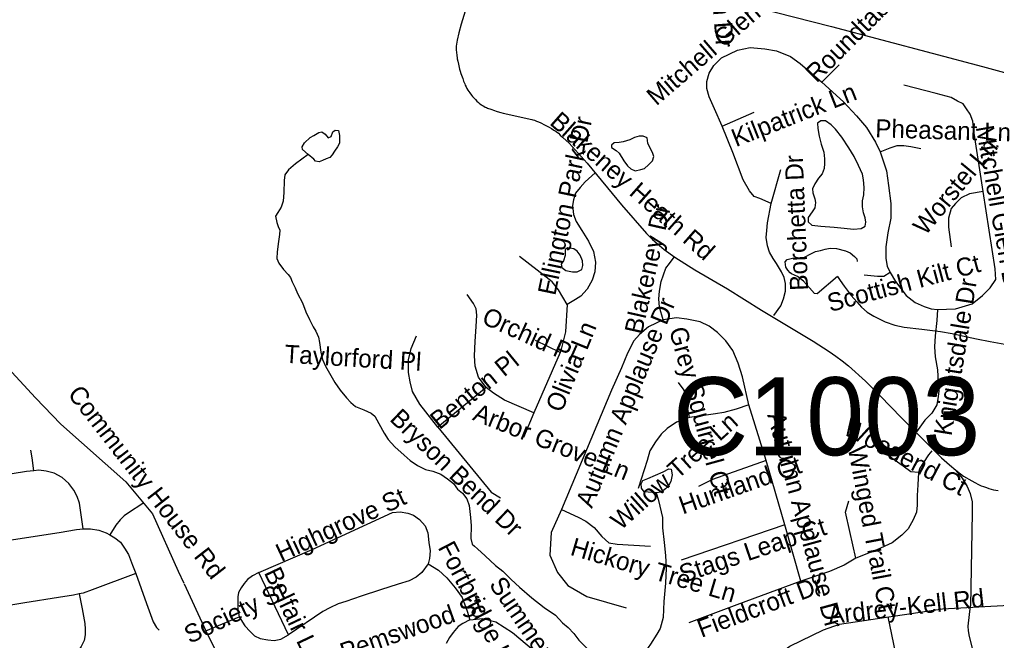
# Model space of a CAD drawing. Extents: x 1383679 to 1536984, y 460658 to 651027.
# Drawn here: x 1453218 to 1458354, y 471926 to 475190 of the extents above; entities that cross this region are included whole.
import ezdxf

# ---------------------------------------------------------------- set-up
doc = ezdxf.new("R2010")
doc.units = 0
for name, color, linetype in [('Exist Hydrographic Misc Water Feature', 7, 'Continuous'), ('Exist Road Non-System Type 51', 7, 'Continuous'), ('Exist Road Non-System Type 51 Label', 7, 'Continuous'), ('Exist Road Secondary Structure Culvert Number Label', 7, 'Continuous'), ('Exist Road Secondary Type 51 Attributed', 7, 'Continuous'), ('Exist Road Secondary Type 51 Label', 7, 'Continuous'), ('Exist Utilities Electrical Transmission Line', 7, 'Continuous')]:
    doc.layers.add(name, color=color, linetype=linetype)

msp = doc.modelspace()

# ---------------------------------------------------------------- linework, layer by layer
at = {"layer": 'Exist Hydrographic Misc Water Feature'}
for points in [[(1457659.2, 474308.4), (1457656, 474347.9), (1457650.5, 474378.3), (1457629.2, 474423.1), (1457606.2, 474471.1), (1457578.9, 474516), (1457541.9, 474572.5), (1457508.7, 474615), (1457485.2, 474637.6), (1457455.6, 474657.9), (1457431.6, 474658.5), (1457413.2, 474646.5), (1457414.7, 474616.9), (1457421.9, 474576.6), (1457433.2, 474534.5), (1457446.4, 474494), (1457449.8, 474457.9), (1457449.4, 474434.1), (1457448.9, 474407.8), (1457438.4, 474380.1), (1457417.9, 474356.7), (1457399.4, 474326.7), (1457386.9, 474300.7), (1457388.5, 474279.4), (1457400, 474248.8), (1457403.6, 474229), (1457399.1, 474200.4), (1457384.7, 474179.4), (1457364.1, 474149.4), (1457363.7, 474127.2), (1457383.4, 474108.8), (1457431.4, 474104.6), (1457501.3, 474099), (1457553.2, 474093.9), (1457603.1, 474088.8), (1457643.2, 474092.1), (1457663.5, 474104), (1457667.9, 474126), (1457664.2, 474148.3), (1457654.7, 474173.9), (1457649.3, 474206), (1457649.8, 474238), (1457656.4, 474268.2), (1457659.2, 474308.4)], [(1454735, 474481.3), (1454705.5, 474508.2), (1454703.8, 474522.2), (1454716.2, 474541.6), (1454746.6, 474569.7), (1454764.9, 474580.8), (1454791.2, 474596.7), (1454807.2, 474600.5), (1454824.9, 474587.8), (1454840.7, 474569.5), (1454856.8, 474575.7), (1454865.2, 474600.9), (1454877.4, 474608.9), (1454895.4, 474606.9), (1454900.9, 474580.5), (1454900.2, 474540.3), (1454889.8, 474520.9), (1454873.4, 474499), (1454861, 474479.6), (1454848.7, 474465.1), (1454830.7, 474458.1), (1454810.5, 474450.2), (1454792.4, 474442.4), (1454774.4, 474446.8), (1454764.6, 474456.9), (1454735, 474481.3)], [(1456427.2, 474558.9), (1456391, 474547.3), (1456370.9, 474543.6), (1456344.9, 474542.5), (1456330.6, 474530.5), (1456330.4, 474518.2), (1456354.1, 474502.1), (1456369.9, 474487.8), (1456395.1, 474447), (1456414.7, 474421.3), (1456432.4, 474406.1), (1456454.2, 474395.8), (1456484.4, 474401.8), (1456504.5, 474407.1), (1456524.8, 474427.2), (1456545.2, 474448.2), (1456553.6, 474470.1), (1456546, 474490.8), (1456530.6, 474520.7), (1456520.9, 474540.6), (1456517.4, 474569.4), (1456497.6, 474577.1), (1456475.5, 474577.6), (1456451.4, 474569.9), (1456427.2, 474558.9)], [(1454735, 474481.3), (1454668.1, 474432.6), (1454631.6, 474401.3), (1454612.9, 474373.8), (1454608.4, 474343.6), (1454607.3, 474282), (1454604.4, 474236.1), (1454594, 474204.3), (1454575.3, 474176), (1454563, 474156.5), (1454570.4, 474124.4), (1454578.1, 474102), (1454585.7, 474083.9), (1454585.3, 474060.1), (1454578.7, 474024.1), (1454571.6, 473970.1), (1454571, 473934), (1454580.5, 473910), (1454606, 473875.8), (1454629.5, 473850.8), (1454643.2, 473834.9), (1454650.8, 473810.9), (1454666.2, 473780.3), (1454679.7, 473750.4), (1454704.8, 473701.5), (1454723.9, 473653.5), (1454743.2, 473612.9), (1454762.5, 473574.8), (1454776.1, 473552.4), (1454789.6, 473520.1), (1454795, 473492.1), (1454802.1, 473441.9), (1454811.4, 473403.9), (1454826.8, 473367.6), (1454853.9, 473318.6), (1454875.2, 473282), (1454904.4, 473242.1), (1454937.8, 473201.2), (1454959.4, 473177), (1454985, 473156.8), (1455028.7, 473139.4), (1455066.3, 473120.7), (1455086, 473104.7), (1455107.4, 473066.5), (1455134.5, 473015.9), (1455155.9, 472983.4), (1455191.2, 472944.2), (1455240.4, 472899.7), (1455272, 472872.8), (1455309.5, 472846.6), (1455353.2, 472825.2), (1455390.9, 472817), (1455432.6, 472799.8), (1455468.2, 472775.3), (1455499.8, 472750.9), (1455521.2, 472722.5), (1455546.8, 472699.9), (1455570.4, 472671.5), (1455581.7, 472635.2), (1455588.6, 472573.4), (1455591.7, 472529.1), (1455590.6, 472462.7), (1455598, 472432.9), (1455609.9, 472422.9)], [(1456166.1, 473951.1), (1456150.4, 473973.6), (1456132.6, 473985.4), (1456100.7, 473990.2), (1456086.4, 473982.2), (1456085.9, 473950.3), (1456077.5, 473922.5), (1456065.1, 473904.7), (1456068.8, 473886.6), (1456090.4, 473870.6), (1456124.4, 473864.1), (1456150.3, 473863.6), (1456174.6, 473877.1), (1456179, 473896.7), (1456177.5, 473921.3), (1456166.1, 473951.1)], [(1457276.8, 473853.3), (1457268.9, 473859.2), (1457257.1, 473873.4), (1457247.3, 473889.2), (1457243.8, 473917.1), (1457254, 473929.2), (1457288.2, 473938.4), (1457322.3, 473940.2), (1457344.3, 473941.3), (1457378.7, 473958.7), (1457402.9, 473970.6), (1457429, 473975.7), (1457453.2, 473983.5), (1457479.2, 473989.5), (1457513.3, 473986.3), (1457561.1, 473973.9), (1457584.8, 473963.6), (1457608.5, 473945.1), (1457620.3, 473932.5), (1457622.1, 473918.5)], [(1457518.5, 473840.2), (1457410.9, 473748), (1457396.9, 473750.7), (1457371.4, 473780.8), (1457340.1, 473815.9), (1457308.4, 473840.3), (1457276.8, 473853.3)], [(1457518.5, 473840.2), (1457532.1, 473818.6), (1457553.7, 473789.4), (1457590.8, 473739.5), (1457620.2, 473706.9), (1457645.6, 473678.5), (1457675.2, 473651.6), (1457708.8, 473631.2), (1457768.4, 473602.1), (1457820, 473584.7), (1457869.9, 473573.8), (1457961.7, 473562.1), (1458059.5, 473550.3), (1458121.4, 473539.2), (1458175.2, 473528.3), (1458248.9, 473511.2), (1458320.7, 473497.5), (1458398.5, 473484.4)], [(1456565.3, 472703.1), (1456501.5, 472706.9), (1456487.8, 472726.9), (1456486.2, 472749.1), (1456494.6, 472767), (1456520.7, 472777.9), (1456601.4, 472812.4), (1456631.7, 472828.2), (1456643.7, 472826.3), (1456649.1, 472797.5), (1456642.4, 472762.3), (1456632.1, 472742), (1456613.8, 472722.7), (1456591.5, 472706.7), (1456565.3, 472703.1)], [(1456565.3, 472703.1), (1456574.8, 472669.3), (1456584.2, 472633), (1456599.1, 472572.8), (1456598, 472518.7), (1456606.6, 472442.2), (1456613.4, 472372.3), (1456618.2, 472306.6), (1456614.6, 472227.9), (1456605, 472132), (1456601.4, 472046.8), (1456586.3, 471988.8), (1456567.8, 471958.8), (1456534.9, 471907.8), (1456510.2, 471872.2), (1456505.5, 471833.7), (1456500.6, 471787.8), (1456497.7, 471733.7), (1456498.7, 471684.5), (1456503.4, 471613.8)], [(1455609.9, 472422.9), (1455625.6, 472408.6), (1455666.9, 472371.7), (1455720, 472320.5), (1455759.6, 472290.2), (1455802.6, 472246.6), (1455846, 472206.4), (1455911, 472150.9), (1455976.1, 472099.6), (1456035.4, 472059), (1456072.7, 472019.6), (1456102.2, 471995.2), (1456131.6, 471962.7), (1456159, 471928.5), (1456188.5, 471897.5), (1456221.9, 471864.8), (1456253.6, 471847), (1456283.4, 471830), (1456328.7, 471793), (1456368.1, 471756.9), (1456407.2, 471713.4), (1456458.3, 471660.7), (1456503.4, 471613.8)]]:
    msp.add_lwpolyline(points, dxfattribs=at)
at = {"layer": 'Exist Road Non-System Type 51'}
msp.add_line((1457782.6, 472051.2), (1457832.1, 471813.2), dxfattribs=at)
for points in [[(1455575.6, 475280.9), (1455540, 475166.5), (1455527.4, 475121), (1455518.6, 475082), (1455513.5, 475049.8), (1455513, 475043.2), (1455513, 475036.7), (1455513.8, 475029.8), (1455514.7, 475019.1), (1455516.6, 475000.7), (1455518.3, 474988.7), (1455519.3, 474983.3), (1455521.6, 474971.5), (1455525, 474955.8), (1455527.1, 474946.4), (1455528.8, 474938.9), (1455531.5, 474929.5), (1455534.6, 474918.8), (1455538.6, 474906.4), (1455547.8, 474881.1), (1455552.9, 474866.9), (1455558.3, 474853), (1455561.2, 474844.9), (1455565.4, 474835.9), (1455570.2, 474827.3), (1455575.5, 474818.5), (1455579.5, 474813), (1455584.9, 474805.5), (1455594.1, 474793.2), (1455600.2, 474785.4), (1455607.7, 474777.1), (1455614.4, 474769.7), (1455622.4, 474761.4), (1455630.7, 474754.1), (1455633.9, 474751.7), (1455638.5, 474747.7), (1455646.1, 474742.3), (1455652.1, 474738.5), (1455659.3, 474734.3), (1455666.2, 474730.7), (1455672.2, 474728.2), (1455678.7, 474725.3), (1455683.2, 474723.6), (1455690.1, 474721), (1455700.3, 474717.4), (1455709.9, 474714), (1455729.2, 474707.9), (1455747.9, 474702.5), (1455761.1, 474698.7), (1455769.7, 474696.7), (1455901.8, 474667.5), (1455911.9, 474664.8), (1455917.1, 474663.3), (1455925.5, 474660.8), (1455935.9, 474656.8), (1455946.4, 474652.4), (1455959.2, 474646.8), (1455978.5, 474637.2), (1456002.6, 474624.6), (1456014.3, 474618.1), (1456027.5, 474609.7), (1456033.8, 474605.7), (1456039, 474602.2), (1456050.9, 474592.5), (1456061, 474583.3), (1456073.3, 474572.7), (1456075, 474571.1), (1456107.1, 474540), (1456202, 474436), (1456382, 474216), (1456514.5, 474066.6), (1456546.2, 474033.9), (1456581.8, 474002.1)], [(1456912.9, 474630.1), (1456872.6, 474721.7), (1456843.3, 474783.9), (1456832.4, 474827.9), (1456832.4, 474864.5), (1456843.3, 474908.5), (1456869, 474948.8), (1456909.2, 474989.1), (1456993.4, 475029.3), (1457059.3, 475044), (1457136.1, 475036.7), (1457198.4, 475025.7), (1457271.6, 474996.4), (1457322.8, 474959.8), (1457436.2, 474860.9)], [(1457436.2, 474860.9), (1457527.7, 474952.4)], [(1457436.2, 474860.9), (1457549.7, 474758.3), (1457619.2, 474685.1), (1457670.5, 474622.8), (1457718.1, 474545.9), (1457743.7, 474494.6)], [(1458285.3, 474285.8), (1458237.8, 474593.5), (1458230.4, 474655.8), (1458215.8, 474692.4), (1458197.5, 474721.7), (1458179.2, 474747.3), (1458149.9, 474762), (1458117, 474780.3), (1458036.5, 474802.3), (1457868.1, 474846.2)], [(1456912.9, 474630.1), (1457081.2, 474703.4)], [(1457169.1, 474223.6), (1457110.5, 474249.2), (1457081.2, 474260.2), (1457055.6, 474289.5), (1457022.7, 474348.1), (1456967.8, 474490.9), (1456912.9, 474630.1)], [(1457743.7, 474494.6), (1457794.9, 474516.6), (1457831.5, 474527.6), (1457868.1, 474527.6), (1457904.7, 474523.9), (1457956, 474512.9)], [(1457743.7, 474494.6), (1457776.6, 474395.7), (1457787.6, 474318.8), (1457798.6, 474223.6), (1457798.6, 474146.7), (1457783.9, 474069.7), (1457773, 473996.5), (1457773, 473934.2), (1457780.3, 473893.9), (1457794.9, 473861)], [(1456244.3, 474384.3), (1456191.9, 474337.1), (1456166.3, 474307.8), (1456140.6, 474278.5), (1456129.7, 474241.9), (1456126, 474212.6), (1456129.7, 474165), (1456144.3, 474128.4), (1456173.6, 474080.7), (1456210.2, 474025.8), (1456235.8, 473970.9), (1456246.8, 473915.9), (1456243.1, 473864.6), (1456228.5, 473820.7), (1456202.9, 473773.1), (1456169.9, 473736.5), (1456140.6, 473718.1), (1456096.7, 473692.5)], [(1457169.1, 474223.6), (1457220.3, 474403)], [(1458043.8, 473666.9), (1458139, 473670.5), (1458226.8, 473696.2), (1458281.7, 473740.1), (1458321.9, 473780.4), (1458351.2, 473824.4), (1458347.6, 473879.3), (1458285.3, 474285.8)], [(1458285.3, 474285.8), (1458212.2, 474274.9), (1458168.2, 474252.9), (1458139, 474223.6), (1458117, 474197.9), (1458102.4, 474146.7), (1458102.4, 474099), (1458117, 473996.5)], [(1457183.7, 473633.9), (1457220.3, 473685.2), (1457235, 473721.8), (1457245.9, 473762.1), (1457245.9, 473802.4), (1457238.6, 473835.3), (1457224, 473864.6), (1457198.4, 473908.6), (1457180.1, 473934.2), (1457161.8, 473967.2), (1457150.8, 474000.2), (1457143.5, 474044.1), (1457147.1, 474080.7), (1457150.8, 474121), (1457169.1, 474223.6)], [(1456581.8, 474002.1), (1456607, 473982.5), (1456663, 473942), (1456768.8, 473875.5), (1456940, 473775), (1457119.3, 473662.9), (1457390.8, 473500), (1457474.6, 473446), (1457509.8, 473421.3), (1457543.5, 473396.8), (1457576.6, 473370.2), (1457666.3, 473288.9), (1457742.3, 473212.7), (1457855.5, 473097.5), (1457886.9, 473066), (1457989, 472963.7), (1458066, 472886.8), (1458107.4, 472849.7), (1458140.8, 472820.9), (1458181.6, 472790.9), (1458224.7, 472765.2), (1458240.8, 472756.3), (1458259.2, 472746.6), (1458274.2, 472739.9), (1458286.4, 472735.2), (1458302.2, 472729.9), (1458315.1, 472725.7), (1458338.8, 472718.9), (1458363.8, 472713.9)], [(1456096.7, 473692.5), (1456051.3, 473769.4), (1456018, 473811.1), (1455938.8, 473873.6), (1455847.1, 473944.5)], [(1456601.8, 473611.9), (1456583.5, 473677.9), (1456579.8, 473721.8), (1456583.5, 473762.1), (1456590.8, 473813.4), (1456616.4, 473883), (1456634.7, 473908.6), (1456660.3, 473941.6)], [(1457794.9, 473861), (1457762, 473839), (1457729, 473839), (1457659.5, 473846.3)], [(1457794.9, 473861), (1457824.2, 473813.4), (1457879.1, 473740.1), (1457926.7, 473703.5), (1457974.3, 473681.5), (1458010.9, 473670.5), (1458043.8, 473666.9)], [(1455672.1, 473256.4), (1455630.4, 473310.6), (1455613.7, 473369), (1455609.6, 473423.2), (1455613.7, 473498.3), (1455617.9, 473577.5), (1455622.1, 473635.9), (1455617.9, 473669.3), (1455605.4, 473698.5), (1455572.1, 473744.3)], [(1456096.7, 473692.5), (1456088.8, 473548.3), (1456068, 473464.9), (1456059.6, 473439.9)], [(1458043.8, 473666.9), (1458040.1, 473608.3), (1458032.8, 473527.7), (1458029.2, 473469.1), (1458032.8, 473417.8), (1458043.8, 473348.2), (1458047.5, 473282.3), (1458051.1, 473238.3), (1458047.5, 473209), (1458040.1, 473165.1), (1458014.5, 473121.1), (1457977.9, 473084.5), (1457934, 473022.3)], [(1456601.8, 473611.9), (1456524.9, 473575.3), (1456477.3, 473535), (1456448.1, 473502.1), (1456415.1, 473436.1), (1456382.2, 473359.2), (1456331, 473242), (1456067.4, 472615.7)], [(1457052, 473165.1), (1457019, 473311.6), (1456997.1, 473384.9), (1456967.8, 473450.8), (1456931.2, 473502.1), (1456887.3, 473546), (1456843.3, 473579), (1456795.8, 473600.9), (1456726.2, 473615.6), (1456671.3, 473622.9), (1456601.8, 473611.9)], [(1455417.9, 473047.9), (1455322, 473168.9), (1455284.5, 473235.6), (1455272, 473285.6), (1455263.7, 473335.7), (1455263.7, 473402.4), (1455276.2, 473460.8), (1455305.4, 473527.5)], [(1456059.6, 473439.9), (1455930.5, 473502.5)], [(1456059.6, 473439.9), (1455922.1, 473123)], [(1456740.9, 473099.2), (1456711.6, 473242), (1456682.3, 473282.3)], [(1455672.1, 473256.4), (1455417.9, 473047.9)], [(1455922.1, 473123), (1455767.9, 473189.7), (1455709.6, 473227.2), (1455672.1, 473256.4)], [(1453300.9, 473202), (1453434.4, 473063.3), (1453776.8, 472760.9), (1453917.7, 472592.9), (1454052, 472290.6), (1454081.2, 472227.6)], [(1457052, 473165.1), (1456986.1, 473143.1), (1456920.2, 473124.8), (1456876.3, 473117.5), (1456740.9, 473099.2)], [(1457143.5, 472872.1), (1457052, 473165.1)], [(1455922.1, 473123), (1455867.9, 472993.7)], [(1456740.9, 473099.2), (1456671.3, 473073.5), (1456623.7, 473040.6), (1456590.8, 473011.3), (1456561.5, 472971), (1456532.2, 472923.4), (1456517.6, 472872.1), (1456470, 472725.6)], [(1455417.9, 473047.9), (1455697.1, 472706), (1455747.1, 472676.8)], [(1453292.4, 472818.2), (1453284.2, 472885.8), (1453277.5, 472926.1)], [(1457945, 472809.8), (1457904.7, 472813.5), (1457864.5, 472842.8), (1457787.6, 472897.7), (1457710.7, 472952.7)], [(1458014.5, 472923.4), (1457996.2, 472901.4), (1457970.6, 472861.1), (1457952.3, 472831.8), (1457945, 472809.8)], [(1458018, 472934.8), (1458066, 472886.8), (1458140.9, 472819), (1458173.6, 472778.8), (1458201.1, 472736.3), (1458216.1, 472699.3), (1458225.8, 472655.5), (1458227.1, 472597.9), (1458217.5, 472109.2)], [(1457143.5, 472872.1), (1456861.6, 472773.2), (1456788.4, 472736.6)], [(1457242.3, 472535.1), (1457143.5, 472872.1)], [(1453551.6, 472513.3), (1453540.4, 472598.4), (1453532.5, 472648.8), (1453521.4, 472683.4), (1453503.4, 472717), (1453476.6, 472751.7), (1453441.9, 472782.9), (1453399.4, 472806.4), (1453358, 472816.5), (1453320, 472821), (1453292.4, 472818.2)], [(1453292.4, 472818.2), (1453255.1, 472814.2), (1453047.1, 472781.8), (1452748.5, 472736), (1452704.9, 472729.2), (1452672.5, 472720.3), (1452636.6, 472703.6), (1452595.4, 472681.2), (1452545.1, 472645.4)], [(1457945, 472809.8), (1457941.3, 472743.9), (1457937.7, 472689), (1457937.7, 472637.7), (1457934, 472601.1), (1457915.7, 472560.8), (1457890.1, 472513.2), (1457857.1, 472480.2), (1457805.9, 472439.9), (1457725.4, 472403.3), (1457615.6, 472359.3)], [(1453865.9, 472646.8), (1453790.8, 472597.4), (1453767.6, 472581.6), (1453746.1, 472560.7), (1453723.6, 472531.8), (1453693.4, 472481)], [(1456067.4, 472615.7), (1456012.2, 472493.8), (1456005.9, 472374.5), (1456046.7, 472283.5), (1456100, 472214.5), (1456200.3, 472158), (1456407.3, 472098.3)], [(1456067.4, 472615.7), (1456155.3, 472575.4), (1456195.5, 472553.4), (1456239.5, 472520.5), (1456279.7, 472472.9), (1456316.3, 472439.9), (1456360.2, 472432.6), (1456535.9, 472421.6)], [(1457615.6, 472359.3), (1457582.6, 472498.5), (1457560.7, 472601.1), (1457579, 472659.7)], [(1454476.7, 472283), (1454755.6, 472404.1), (1455179, 472599.1), (1455219.3, 472602.5), (1455259.6, 472595.7), (1455289.9, 472585.7), (1455320.1, 472562.1), (1455350.3, 472528.5), (1455363.8, 472491.5), (1455370.5, 472441.1), (1455377.2, 472397.3), (1455373.9, 472357), (1455367.2, 472330.1)], [(1452721.4, 472379.3), (1452770.4, 472394), (1452835.9, 472406.1), (1453117.5, 472447.3), (1453426.4, 472494.7), (1453516.9, 472509.8), (1453551.6, 472513.3)], [(1453551.6, 472513.3), (1453555.1, 472513.8), (1453591.4, 472513.8), (1453635.6, 472506.7), (1453673.9, 472492.6), (1453693.4, 472481)], [(1457242.3, 472535.1), (1456696.9, 472348.3)], [(1457326.4, 472238.5), (1457242.3, 472535.1)], [(1453693.4, 472481), (1453718.1, 472466.5), (1453748.2, 472442.3), (1453770.4, 472412.2), (1453790.5, 472378.9), (1453812.6, 472321.6), (1453828.5, 472278.2)], [(1457615.6, 472359.3), (1457553.4, 472322.7), (1457476.5, 472289.7), (1457326.4, 472238.5)], [(1455367.2, 472330.1), (1455333.5, 472283), (1455303.3, 472259.5), (1455266.3, 472239.3), (1455209.2, 472222.5), (1455115.1, 472192.2), (1455014.3, 472158.6), (1454933.7, 472131.7), (1454893.3, 472118.2), (1454849.7, 472098), (1454812.7, 472077.9), (1454631.2, 471956.8)], [(1455367.2, 472330.1), (1455420.9, 472296.5), (1455464.6, 472256.1), (1455508.3, 472202.3), (1455545.3, 472151.9), (1455572.1, 472081.2), (1455584.7, 472035.7)], [(1453828.5, 472278.2), (1453600.1, 472193.2), (1453552.6, 472175.3), (1453532.1, 472171)], [(1453828.5, 472278.2), (1453886.1, 472120.4), (1453921.2, 472024.8), (1453938.4, 471994.7), (1453952.8, 471980.2)], [(1454476.7, 472283), (1454443, 472266.2), (1454416.2, 472246), (1454399.4, 472225.8), (1454382.6, 472202.3), (1454369.1, 472178.8), (1454365.8, 472155.2), (1454365.8, 472121.6), (1454365.8, 472091.3), (1454372.5, 472051)], [(1454631.2, 471956.8), (1454476.7, 472283)], [(1457326.4, 472238.5), (1456989.7, 472113.9), (1456737.2, 472018.7)], [(1453532.1, 472171), (1453500.9, 472164.3), (1453422.1, 472151.7), (1453245.8, 472124.5), (1452934.6, 472073.7), (1452863.5, 472062.6), (1452832.9, 472060.9), (1452802.4, 472066), (1452696.5, 472094.2)], [(1453532.1, 472171), (1453547.9, 472092.4), (1453560.5, 472016.4), (1453563.2, 471985.8), (1453562.6, 471956.5), (1453557.6, 471925.8), (1453541.6, 471893.8), (1453521.5, 471863.8), (1453496.4, 471840.8), (1453468.5, 471821.3), (1453432.2, 471809.5), (1453345.9, 471796.9), (1453082.4, 471755.1), (1452942.9, 471734.1)], [(1458228.5, 471886.2), (1458213.4, 471947.2), (1458207.4, 471976.2), (1458204.9, 472001.6), (1458217.5, 472109.2)], [(1454197.7, 471977), (1454372.5, 472051)], [(1454372.5, 472051), (1454402.7, 472003.9), (1454429.6, 471973.6), (1454453.1, 471950.1), (1454483.4, 471936.6), (1454523.7, 471929.9), (1454557.3, 471926.5), (1454590.9, 471933.3), (1454631.2, 471956.8)], [(1455584.7, 472035.7), (1455548.9, 472015.7), (1455524.5, 471999.3), (1455497.6, 471969), (1455478.9, 471941.4), (1455460.3, 471909.9)], [(1455584.7, 472035.7), (1455654.4, 472041.7), (1455721.9, 472024.8), (1455809.1, 471968.5), (1456020, 471791.2), (1456152.2, 471664.5), (1456191.6, 471608.2), (1456194.4, 471543.5), (1456169.1, 471490), (1456141, 471439.3), (1456079.1, 471405.5), (1455994.7, 471402.7), (1455913.1, 471422.4), (1455868.1, 471444.9)]]:
    msp.add_lwpolyline(points, dxfattribs=at)
at = {"layer": 'Exist Road Secondary Type 51 Attributed'}
for points in [[(1452550.3, 474017.7), (1452929.3, 473605.7), (1453300.9, 473202)], [(1454083.1, 472224.7), (1454197.7, 471977), (1454300.4, 471766.5), (1454421.2, 471531.3), (1454597.2, 471360.7), (1455071.2, 470949.1)], [(1455071.2, 470949.1), (1455401.5, 471048.2), (1455845.4, 471130.3), (1456107.1, 471167.7), (1456513.7, 471263.3), (1456705, 471418.7), (1457016, 471717.6), (1457267.1, 471896.9), (1457444.2, 471981.7), (1457528.6, 472012.8), (1458070.2, 472092.8), (1458802.7, 472132.8), (1459277.7, 472115), (1459580.7, 472092.4)]]:
    msp.add_lwpolyline(points, dxfattribs=at)
at = {"layer": 'Exist Utilities Electrical Transmission Line'}
msp.add_lwpolyline([(1453014.9, 477138.1), (1453821.9, 476745.3), (1454321.7, 476494.2), (1454964, 476178.3), (1455473.7, 475920.9), (1455981.2, 475667.6), (1456308.6, 475509.6), (1456496.9, 475421.9), (1456797.4, 475330.4), (1457486.6, 475153.9), (1458281.1, 474943.2), (1458957.9, 474758.9), (1459627.2, 474588.6), (1460274, 474406.7), (1460927.2, 474230.7), (1461607.9, 474042.3), (1462317, 473863.2)], dxfattribs=at)

# ---------------------------------------------------------------- texts
at = {"layer": 'Exist Road Non-System Type 51 Label'}
for s, rotation, p in [('Danson Dr', 274.338, (1456833.5, 475646.9)), ('Roundtable Ct', 44.9373, (1457408.8, 474854.3)), ('Mitchell Glen Dr', 40.7808, (1456566.5, 474733.5)), ('Kilpatrick Ln', 21.5085, (1456984.5, 474519.2)), ('Ellington Park Dr', 78.1722, (1456034.4, 473735.8)), ('Blakeney Heath Rd', 318.4928, (1456000, 474642.9)), ('Pheasant Ln', 358.2364, (1457716.2, 474571.7)), ('Mitchell Glen Dr', 280.0025, (1458245.3, 474625.2)), ('Worstel Ln', 50.41, (1457980.6, 474050.6)), ('Borchetta Dr', 92.2794, (1457364.2, 473767.1)), ('Blakeney Dr', 77.2767, (1456490.4, 473531.5)), ('Scottish Kilt Ct', 15.0303, (1457479.8, 473652.3)), ('Knightsdale Dr', 80.7155, (1458117.9, 472998.1)), ('Autumn Applause Dr', 67.8506, (1456227.3, 472617.5)), ('Orchid Pl', 335.7473, (1455642.2, 473595.7)), ('Olivia Ln', 67.9703, (1456068.7, 473120)), ('Grey Squirrel Ct', 285.3438, (1456632.1, 473559.7)), ('Taylorford Pl', 356.6137, (1454608.9, 473386.5)), ('Benton Pl', 39.2549, (1455426.1, 473031.4)), ('Community House Rd', 307.861, (1453467.2, 473220.5)), ('Bryson Bend Dr', 316.2524, (1455159.2, 473085)), ('Arbor Grove Ln', 338.2959, (1455595.1, 473087.5)), ('Willow Tree Ln', 41.9949, (1456379.1, 472501.8)), ('Autumn Applause Dr', 285.3413, (1457148.2, 473112.5)), ('Woodend Ct', 332.1717, (1457541.8, 473014.8)), ('Winged Trail Ct', 280.7775, (1457572.4, 472938.3)), ('Huntland Ct', 19.3475, (1456705, 472588.2)), ('Highgrove St', 24.9539, (1454593.9, 472337.9)), ('Stags Leap Ct', 18.6599, (1456705.8, 472227.4)), ('Hickory Tree Ln', 343.6124, (1456108.4, 472377.4)), ('Fortbridge Ln', 297.4148, (1455415.4, 472416)), ('Belfair Ln', 295.3765, (1454501.3, 472283.1)), ('Summer Club Rd', 304.1657, (1455683.6, 472220.2)), ('Society St', 25.2959, (1454112.2, 471907.4)), ('Fieldcroft Dr', 20.5482, (1456803.2, 471939.8)), ('Pemswood St', 19.5099, (1454924.3, 471817.1))]:
    msp.add_text(s, height=95, rotation=rotation, dxfattribs=at).set_placement(p)
at = {"layer": 'Exist Road Secondary Structure Culvert Number Label'}
msp.add_text('C1003', height=410.1, dxfattribs=at).set_placement((1456653, 472900.1))
at = {"layer": 'Exist Road Secondary Type 51 Label'}
msp.add_text('Ardrey-Kell Rd', height=95, rotation=6.4141, dxfattribs=at).set_placement((1457474.4, 472011.8))

doc.saveas('drawing.dxf')
